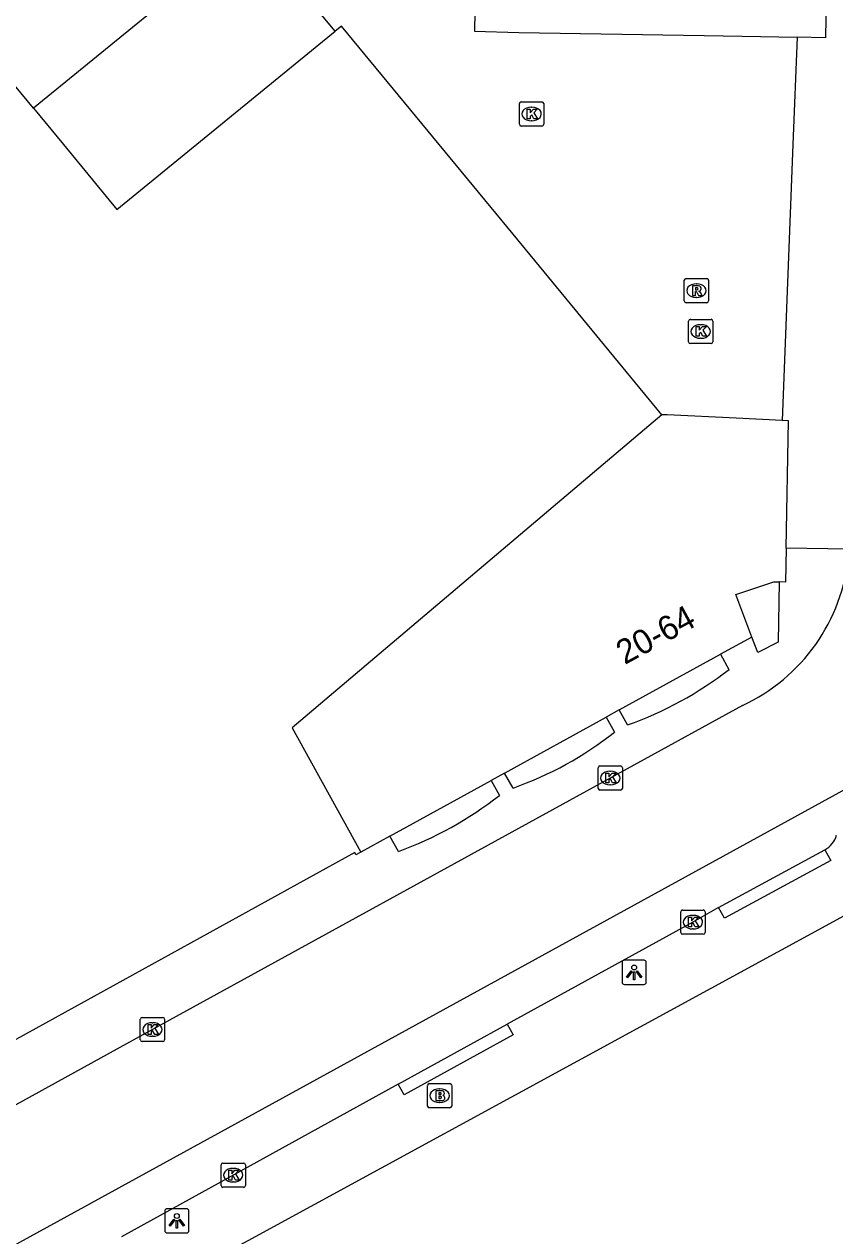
# Model space of a CAD drawing. Extents: x 161087 to 161922, y 382574 to 383873.
# Drawn here: x 161543.82 to 161577.19, y 383455.06 to 383504.96 of the extents above; entities that cross this region are included whole.
import ezdxf

# ---------------------------------------------------------------- set-up
doc = ezdxf.new("R2010")
doc.units = 0
for name, color, linetype in [('IMGEO_Brandkraan', 7, 'Continuous'), ('IMGEO_Erf', 7, 'Continuous'), ('IMGEO_Kolk', 7, 'Continuous'), ('IMGEO_Lichtpunt', 7, 'Continuous'), ('IMGEO_Pand', 7, 'Continuous'), ('IMGEO_Pand_nummerreeks', 7, 'Continuous'), ('IMGEO_Rijbaan_lokaal_open', 7, 'Continuous'), ('IMGEO_Rioolput', 7, 'Continuous'), ('IMGEO_Voetpad_open', 7, 'Continuous')]:
    doc.layers.add(name, color=color, linetype=linetype)

msp = doc.modelspace()

# ---------------------------------------------------------------- linework, layer by layer
at = {"layer": 'IMGEO_Brandkraan'}
for p, q in [((161560.418, 383460.4), (161560.418, 383461.252)), ((161560.493, 383461.326), (161561.345, 383461.326)), ((161560.906, 383461.106), (161560.931, 383461.106)), ((161561.419, 383461.252), (161561.419, 383460.4)), ((161560.929, 383460.546), (161560.904, 383460.546)), ((161561.345, 383460.326), (161560.493, 383460.326))]:
    msp.add_line(p, q, dxfattribs=at)
for points in [[(161560.418, 383460.4), (161560.418, 383461.252)], [(161560.493, 383461.326), (161561.345, 383461.326)], [(161560.766, 383461.026), (161560.766, 383460.626), (161560.979, 383460.626)], [(161560.997, 383461.026), (161560.766, 383461.026)], [(161560.945, 383460.945), (161560.891, 383460.945), (161560.891, 383460.869)], [(161561.419, 383461.252), (161561.419, 383460.4)], [(161560.891, 383460.869), (161560.944, 383460.869)], [(161560.953, 383460.793), (161560.891, 383460.793), (161560.891, 383460.712)], [(161560.891, 383460.712), (161560.953, 383460.712)], [(161561.345, 383460.326), (161560.493, 383460.326)]]:
    msp.add_lwpolyline(points, dxfattribs=at)
for centre, radius, start, end in [((161560.495, 383461.25), 0.0765, 91.552, 178.448), ((161560.495, 383461.25), 0.0765, 91.552, 178.448), ((161560.946, 383460.907), 0.0379, 267.8285, 90.9355), ((161561.001, 383460.881), 0.145, 59.4692, 91.5367), ((161561.026, 383460.928), 0.0922, 285.5137, 58.1501), ((161561.343, 383461.25), 0.0765, 1.552, 88.448), ((161561.343, 383461.25), 0.0765, 1.552, 88.448), ((161560.954, 383460.752), 0.0404, 269.8759, 90.5077), ((161560.985, 383460.877), 0.251, 268.6676, 293.5347), ((161561.031, 383460.736), 0.105, 301.3115, 78.989), ((161560.495, 383460.402), 0.0765, 181.552, 268.448), ((161560.495, 383460.402), 0.0765, 181.552, 268.448), ((161561.343, 383460.402), 0.0765, 271.552, 358.448), ((161561.343, 383460.402), 0.0765, 271.552, 358.448)]:
    msp.add_arc(centre, radius, start, end, dxfattribs=at)
for centre, major_axis, ratio, start_param, end_param in [((161560.905, 383460.826), (-0.387, 0.002), 0.722429, 4.712389, 7.853982), ((161560.93, 383460.826), (-0.39, 0.002), 0.717154, 1.570796, 4.712389)]:
    msp.add_ellipse(centre, major_axis=major_axis, ratio=ratio, start_param=start_param, end_param=end_param, dxfattribs=at)
at = {"layer": 'IMGEO_Erf'}
msp.add_lwpolyline([(161556.612, 383504.667), (161553.16, 383508.816), (161544.198, 383501.497)], dxfattribs=at)
at = {"layer": 'IMGEO_Kolk'}
for p, q in [((161564.203, 383500.837), (161564.203, 383501.689)), ((161564.278, 383501.763), (161565.13, 383501.763)), ((161564.691, 383501.543), (161564.716, 383501.543)), ((161565.204, 383501.689), (161565.204, 383500.837)), ((161564.714, 383500.983), (161564.689, 383500.983)), ((161565.13, 383500.763), (161564.278, 383500.763)), ((161571.166, 383491.878), (161571.166, 383492.73)), ((161571.241, 383492.804), (161572.093, 383492.804)), ((161571.654, 383492.584), (161571.679, 383492.584)), ((161572.167, 383492.73), (161572.167, 383491.878)), ((161571.677, 383492.024), (161571.652, 383492.024)), ((161572.093, 383491.804), (161571.241, 383491.804)), ((161567.519, 383474.409), (161568.371, 383474.409)), ((161567.444, 383473.483), (161567.444, 383474.335)), ((161567.932, 383474.189), (161567.957, 383474.189)), ((161568.445, 383474.335), (161568.445, 383473.483)), ((161568.371, 383473.409), (161567.519, 383473.409)), ((161567.955, 383473.629), (161567.93, 383473.629)), ((161570.845, 383467.548), (161570.845, 383468.4)), ((161570.92, 383468.474), (161571.772, 383468.474)), ((161571.846, 383468.4), (161571.846, 383467.548)), ((161571.333, 383468.254), (161571.358, 383468.254)), ((161571.772, 383467.474), (161570.92, 383467.474)), ((161571.356, 383467.694), (161571.331, 383467.694)), ((161548.596, 383463.126), (161548.596, 383463.978)), ((161548.671, 383464.052), (161549.523, 383464.052)), ((161549.597, 383463.978), (161549.597, 383463.126)), ((161549.084, 383463.832), (161549.109, 383463.832)), ((161549.523, 383463.052), (161548.671, 383463.052)), ((161549.107, 383463.272), (161549.082, 383463.272)), ((161551.919, 383457.125), (161551.919, 383457.977)), ((161551.994, 383458.051), (161552.846, 383458.051)), ((161552.92, 383457.977), (161552.92, 383457.125)), ((161552.407, 383457.831), (161552.432, 383457.831)), ((161552.846, 383457.051), (161551.994, 383457.051)), ((161552.43, 383457.271), (161552.405, 383457.271))]:
    msp.add_line(p, q, dxfattribs=at)
for points in [[(161564.203, 383500.837), (161564.203, 383501.689)], [(161564.278, 383501.763), (161565.13, 383501.763)], [(161564.524, 383501.463), (161564.647, 383501.463), (161564.647, 383501.312), (161564.777, 383501.463), (161564.941, 383501.463), (161564.795, 383501.312), (161564.948, 383501.063), (161564.796, 383501.063), (161564.711, 383501.227), (161564.647, 383501.16), (161564.647, 383501.063), (161564.524, 383501.063), (161564.524, 383501.463)], [(161565.204, 383501.689), (161565.204, 383500.837)], [(161565.13, 383500.763), (161564.278, 383500.763)], [(161571.166, 383491.878), (161571.166, 383492.73)], [(161571.241, 383492.804), (161572.093, 383492.804)], [(161571.487, 383492.504), (161571.61, 383492.504), (161571.61, 383492.353), (161571.74, 383492.504), (161571.904, 383492.504), (161571.758, 383492.353), (161571.911, 383492.104), (161571.759, 383492.104), (161571.674, 383492.268), (161571.61, 383492.201), (161571.61, 383492.104), (161571.487, 383492.104), (161571.487, 383492.504)], [(161572.167, 383492.73), (161572.167, 383491.878)], [(161572.093, 383491.804), (161571.241, 383491.804)], [(161567.519, 383474.409), (161568.371, 383474.409)], [(161567.444, 383473.483), (161567.444, 383474.335)], [(161567.765, 383474.109), (161567.888, 383474.109), (161567.888, 383473.958), (161568.018, 383474.109), (161568.182, 383474.109), (161568.036, 383473.958), (161568.189, 383473.709), (161568.037, 383473.709), (161567.952, 383473.873), (161567.888, 383473.806), (161567.888, 383473.709), (161567.765, 383473.709), (161567.765, 383474.109)], [(161568.445, 383474.335), (161568.445, 383473.483)], [(161568.371, 383473.409), (161567.519, 383473.409)], [(161570.845, 383467.548), (161570.845, 383468.4)], [(161570.92, 383468.474), (161571.772, 383468.474)], [(161571.846, 383468.4), (161571.846, 383467.548)], [(161571.166, 383468.174), (161571.289, 383468.174), (161571.289, 383468.023), (161571.419, 383468.174), (161571.583, 383468.174), (161571.437, 383468.023), (161571.59, 383467.774), (161571.438, 383467.774), (161571.353, 383467.938), (161571.289, 383467.871), (161571.289, 383467.774), (161571.166, 383467.774), (161571.166, 383468.174)], [(161571.772, 383467.474), (161570.92, 383467.474)], [(161548.596, 383463.126), (161548.596, 383463.978)], [(161548.671, 383464.052), (161549.523, 383464.052)], [(161549.597, 383463.978), (161549.597, 383463.126)], [(161548.917, 383463.752), (161549.04, 383463.752), (161549.04, 383463.601), (161549.17, 383463.752), (161549.334, 383463.752), (161549.188, 383463.601), (161549.341, 383463.352), (161549.189, 383463.352), (161549.104, 383463.516), (161549.04, 383463.449), (161549.04, 383463.352), (161548.917, 383463.352), (161548.917, 383463.752)], [(161549.523, 383463.052), (161548.671, 383463.052)], [(161551.919, 383457.125), (161551.919, 383457.977)], [(161551.994, 383458.051), (161552.846, 383458.051)], [(161552.92, 383457.977), (161552.92, 383457.125)], [(161552.24, 383457.751), (161552.363, 383457.751), (161552.363, 383457.6), (161552.493, 383457.751), (161552.657, 383457.751), (161552.511, 383457.6), (161552.664, 383457.351), (161552.512, 383457.351), (161552.427, 383457.515), (161552.363, 383457.448), (161552.363, 383457.351), (161552.24, 383457.351), (161552.24, 383457.751)], [(161552.846, 383457.051), (161551.994, 383457.051)]]:
    msp.add_lwpolyline(points, dxfattribs=at)
for centre, start, end in [((161564.28, 383501.687), 91.552, 178.448), ((161564.28, 383501.687), 91.552, 178.448), ((161565.128, 383501.687), 1.552, 88.448), ((161565.128, 383501.687), 1.552, 88.448), ((161564.28, 383500.839), 181.552, 268.448), ((161564.28, 383500.839), 181.552, 268.448), ((161565.128, 383500.839), 271.552, 358.448), ((161565.128, 383500.839), 271.552, 358.448), ((161571.243, 383492.728), 91.552, 178.448), ((161571.243, 383492.728), 91.552, 178.448), ((161572.091, 383492.728), 1.552, 88.448), ((161572.091, 383492.728), 1.552, 88.448), ((161571.243, 383491.88), 181.552, 268.448), ((161571.243, 383491.88), 181.552, 268.448), ((161572.091, 383491.88), 271.552, 358.448), ((161572.091, 383491.88), 271.552, 358.448), ((161567.521, 383474.333), 91.552, 178.448), ((161567.521, 383474.333), 91.552, 178.448), ((161568.369, 383474.333), 1.552, 88.448), ((161568.369, 383474.333), 1.552, 88.448), ((161567.521, 383473.485), 181.552, 268.448), ((161567.521, 383473.485), 181.552, 268.448), ((161568.369, 383473.485), 271.552, 358.448), ((161568.369, 383473.485), 271.552, 358.448), ((161570.922, 383468.398), 91.552, 178.448), ((161570.922, 383468.398), 91.552, 178.448), ((161571.77, 383468.398), 1.552, 88.448), ((161571.77, 383468.398), 1.552, 88.448), ((161570.922, 383467.55), 181.552, 268.448), ((161570.922, 383467.55), 181.552, 268.448), ((161571.77, 383467.55), 271.552, 358.448), ((161571.77, 383467.55), 271.552, 358.448), ((161548.673, 383463.976), 91.552, 178.448), ((161548.673, 383463.976), 91.552, 178.448), ((161549.521, 383463.976), 1.552, 88.448), ((161549.521, 383463.976), 1.552, 88.448), ((161548.673, 383463.128), 181.552, 268.448), ((161548.673, 383463.128), 181.552, 268.448), ((161549.521, 383463.128), 271.552, 358.448), ((161549.521, 383463.128), 271.552, 358.448), ((161551.996, 383457.975), 91.552, 178.448), ((161551.996, 383457.975), 91.552, 178.448), ((161552.844, 383457.975), 1.552, 88.448), ((161552.844, 383457.975), 1.552, 88.448), ((161551.996, 383457.127), 181.552, 268.448), ((161551.996, 383457.127), 181.552, 268.448), ((161552.844, 383457.127), 271.552, 358.448), ((161552.844, 383457.127), 271.552, 358.448)]:
    msp.add_arc(centre, 0.0765, start, end, dxfattribs=at)
for centre, major_axis, ratio, start_param, end_param in [((161564.69, 383501.263), (-0.387, 0.002), 0.722429, 4.712389, 7.853982), ((161564.715, 383501.263), (-0.39, 0.002), 0.717154, 1.570796, 4.712389), ((161571.653, 383492.304), (-0.387, 0.002), 0.722429, 4.712389, 7.853982), ((161571.678, 383492.304), (-0.39, 0.002), 0.717154, 1.570796, 4.712389), ((161567.931, 383473.909), (-0.387, 0.002), 0.722429, 4.712389, 7.853982), ((161567.956, 383473.909), (-0.39, 0.002), 0.717154, 1.570796, 4.712389), ((161571.332, 383467.974), (-0.387, 0.002), 0.722429, 4.712389, 7.853982), ((161571.357, 383467.974), (-0.39, 0.002), 0.717154, 1.570796, 4.712389), ((161549.083, 383463.552), (-0.387, 0.002), 0.722429, 4.712389, 7.853982), ((161549.108, 383463.552), (-0.39, 0.002), 0.717154, 1.570796, 4.712389), ((161552.406, 383457.551), (-0.387, 0.002), 0.722429, 4.712389, 7.853982), ((161552.431, 383457.551), (-0.39, 0.002), 0.717154, 1.570796, 4.712389)]:
    msp.add_ellipse(centre, major_axis=major_axis, ratio=ratio, start_param=start_param, end_param=end_param, dxfattribs=at)
at = {"layer": 'IMGEO_Lichtpunt'}
for p, q in [((161569.333, 383466.405), (161568.525, 383466.405)), ((161569.333, 383466.405), (161568.525, 383466.405)), ((161568.431, 383466.31), (161568.431, 383465.503)), ((161568.431, 383466.31), (161568.431, 383465.503)), ((161569.427, 383465.503), (161569.427, 383466.31)), ((161569.427, 383465.503), (161569.427, 383466.31)), ((161568.525, 383465.409), (161569.333, 383465.409)), ((161568.525, 383465.409), (161569.333, 383465.409)), ((161549.6, 383456.072), (161549.6, 383455.265)), ((161549.6, 383456.072), (161549.6, 383455.265)), ((161550.502, 383456.167), (161549.694, 383456.167)), ((161550.502, 383456.167), (161549.694, 383456.167)), ((161550.596, 383455.265), (161550.596, 383456.072)), ((161550.596, 383455.265), (161550.596, 383456.072)), ((161549.694, 383455.171), (161550.502, 383455.171)), ((161549.694, 383455.171), (161550.502, 383455.171))]:
    msp.add_line(p, q, dxfattribs=at)
for points in [[(161568.805, 383465.974), (161568.844, 383465.946), (161568.656, 383465.684), (161568.618, 383465.711), (161568.805, 383465.974)], [(161568.907, 383465.926), (161568.954, 383465.926), (161568.954, 383465.604), (161568.907, 383465.604), (161568.907, 383465.926)], [(161569.017, 383465.946), (161569.055, 383465.973), (161569.242, 383465.711), (161569.203, 383465.683), (161569.017, 383465.946)], [(161549.974, 383455.736), (161550.013, 383455.708), (161549.825, 383455.446), (161549.787, 383455.473), (161549.974, 383455.736)], [(161550.076, 383455.688), (161550.123, 383455.688), (161550.123, 383455.366), (161550.076, 383455.366), (161550.076, 383455.688)], [(161550.186, 383455.708), (161550.224, 383455.735), (161550.411, 383455.473), (161550.372, 383455.445), (161550.186, 383455.708)]]:
    msp.add_lwpolyline(points, dxfattribs=at)
for centre in [(161568.93, 383466.108), (161550.099, 383455.87)]:
    msp.add_circle(centre, 0.0994, dxfattribs=at)
for centre, start, end in [((161568.525, 383466.31), 90, 180), ((161568.525, 383466.31), 90, 180), ((161569.333, 383466.31), 0, 90), ((161569.333, 383466.31), 0, 90), ((161568.525, 383465.503), 180, 270), ((161568.525, 383465.503), 180, 270), ((161569.333, 383465.503), 270, 0), ((161569.333, 383465.503), 270, 360), ((161549.694, 383456.072), 90, 180), ((161549.694, 383456.072), 90, 180), ((161550.502, 383456.072), 0, 90), ((161550.502, 383456.072), 0, 90), ((161549.694, 383455.265), 180, 270), ((161549.694, 383455.265), 180, 270), ((161550.502, 383455.265), 270, 0), ((161550.502, 383455.265), 270, 360)]:
    msp.add_arc(centre, 0.0946, start, end, dxfattribs=at)
at = {"layer": 'IMGEO_Pand'}
for points in [[(161553.974, 383540.342), (161554.084, 383540.107), (161553.894, 383540.001), (161559.723, 383529.58), (161559.976, 383529.735), (161563.263, 383523.858), (161563.096, 383513.64), (161562.499, 383513.644), (161562.357, 383504.669), (161564.174, 383504.618), (161571.808, 383504.489), (161573.371, 383504.463), (161575.637, 383504.425)], [(161544.198, 383501.497), (161540.08, 383506.491), (161537.548, 383504.386), (161520.876, 383524.441), (161516.055, 383520.433), (161509.739, 383528.031), (161512.603, 383529.263)], [(161576.958, 383513.429), (161576.807, 383504.405), (161575.637, 383504.425)], [(161570.07, 383488.877), (161563.944, 383496.31), (161560.903, 383500), (161556.879, 383504.885), (161556.612, 383504.667)], [(161544.198, 383501.497), (161545.432, 383500), (161547.632, 383497.333), (161556.612, 383504.667)], [(161570.07, 383488.877), (161554.853, 383475.972), (161557.669, 383470.856)], [(161575.018, 383488.636), (161573.123, 383488.728), (161570.287, 383488.866), (161570.07, 383488.877)], [(161575.181, 383483.383), (161575.283, 383488.623), (161575.018, 383488.636)], [(161575.181, 383483.383), (161575.154, 383481.983), (161574.892, 383481.991)], [(161573.771, 383479.719), (161573.115, 383481.475), (161574.675, 383481.998), (161574.892, 383481.991)], [(161573.771, 383479.719), (161572.487, 383479.012)], [(161568.315, 383476.716), (161572.487, 383479.012)], [(161563.587, 383474.113), (161567.775, 383476.419)], [(161568.315, 383476.716), (161567.775, 383476.419)], [(161563.587, 383474.113), (161563.038, 383473.811)], [(161558.864, 383471.514), (161563.038, 383473.811)], [(161558.864, 383471.514), (161557.669, 383470.856)], [(161557.669, 383470.856), (161557.473, 383470.748), (161557.43, 383470.846), (161541.096, 383461.838)]]:
    msp.add_lwpolyline(points, dxfattribs=at)
at = {"layer": 'IMGEO_Rijbaan_lokaal_open'}
for points in [[(161573.386, 383476.902), (161567.945, 383473.908), (161549.098, 383463.551), (161542.655, 383460.003)], [(161511.457, 383435.054), (161510.585, 383436.654), (161577.79, 383473.546)]]:
    msp.add_lwpolyline(points, dxfattribs=at)
msp.add_arc((161570.198, 383483.792), 7.591, 294.8294, 354.7645, dxfattribs=at)
at = {"layer": 'IMGEO_Rioolput'}
for p, q in [((161570.991, 383493.56), (161570.991, 383494.412)), ((161571.066, 383494.486), (161571.918, 383494.486)), ((161571.992, 383494.412), (161571.992, 383493.56)), ((161571.479, 383494.266), (161571.504, 383494.266)), ((161571.918, 383493.486), (161571.066, 383493.486)), ((161571.502, 383493.706), (161571.477, 383493.706))]:
    msp.add_line(p, q, dxfattribs=at)
for points in [[(161570.991, 383493.56), (161570.991, 383494.412)], [(161571.066, 383494.486), (161571.918, 383494.486)], [(161571.992, 383494.412), (161571.992, 383493.56)], [(161571.58, 383494.184), (161571.328, 383494.186), (161571.328, 383493.786)], [(161571.328, 383493.786), (161571.452, 383493.786), (161571.452, 383493.948), (161571.463, 383493.948)], [(161571.506, 383494.105), (161571.452, 383494.105), (161571.452, 383494.024)], [(161571.452, 383494.024), (161571.504, 383494.024)], [(161571.51, 383493.919), (161571.581, 383493.786), (161571.721, 383493.786), (161571.656, 383493.912)], [(161571.918, 383493.486), (161571.066, 383493.486)]]:
    msp.add_lwpolyline(points, dxfattribs=at)
for centre, radius, start, end in [((161571.068, 383494.41), 0.0765, 91.552, 178.448), ((161571.068, 383494.41), 0.0765, 91.552, 178.448), ((161571.916, 383494.41), 0.0765, 1.552, 88.448), ((161571.916, 383494.41), 0.0765, 1.552, 88.448), ((161571.462, 383493.895), 0.0533, 26.0293, 88.6989), ((161571.488, 383494.213), 0.19, 274.7715, 282.9687), ((161571.512, 383494.009), 0.0964, 77.0061, 93.1865), ((161571.526, 383494.066), 0.0378, 276.6634, 79.6772), ((161571.579, 383494.074), 0.109, 350.3612, 89.416), ((161571.577, 383494.074), 0.112, 277.5842, 350.9817), ((161571.561, 383493.859), 0.108, 29.5134, 73.7905), ((161571.068, 383493.562), 0.0765, 181.552, 268.448), ((161571.068, 383493.562), 0.0765, 181.552, 268.448), ((161571.916, 383493.562), 0.0765, 271.552, 358.448), ((161571.916, 383493.562), 0.0765, 271.552, 358.448)]:
    msp.add_arc(centre, radius, start, end, dxfattribs=at)
for centre, major_axis, ratio, start_param, end_param in [((161571.478, 383493.986), (-0.387, 0.002), 0.722429, 4.712389, 7.853982), ((161571.503, 383493.986), (-0.39, 0.002), 0.717154, 1.570796, 4.712389)]:
    msp.add_ellipse(centre, major_axis=major_axis, ratio=ratio, start_param=start_param, end_param=end_param, dxfattribs=at)
at = {"layer": 'IMGEO_Voetpad_open'}
for points in [[(161575.637, 383504.425), (161575.464, 383500), (161575.018, 383488.636)], [(161587.692, 383486.142), (161587.622, 383481.972), (161587.44, 383473.192), (161580.322, 383469.732), (161542.03, 383448.859), (161525.912, 383439.997), (161511.039, 383431.899)], [(161577.751, 383483.333), (161575.181, 383483.383)], [(161574.892, 383481.991), (161574.852, 383479.512), (161574.017, 383479.078), (161573.771, 383479.719)], [(161572.487, 383479.012), (161572.832, 383478.381)], [(161567.775, 383476.419), (161568.121, 383475.797)], [(161568.659, 383476.096), (161568.315, 383476.716)], [(161563.94, 383473.493), (161563.587, 383474.113)], [(161563.038, 383473.811), (161563.38, 383473.191)], [(161559.221, 383470.883), (161558.864, 383471.514)], [(161576.778, 383470.952), (161577.023, 383470.517), (161572.647, 383468.142), (161572.393, 383468.572)], [(161572.393, 383468.572), (161576.778, 383470.952)], [(161572.393, 383468.572), (161571.345, 383467.975), (161563.703, 383463.768)], [(161563.703, 383463.768), (161563.95, 383463.332), (161559.453, 383460.862), (161559.215, 383461.301)], [(161559.215, 383461.301), (161563.703, 383463.768)], [(161559.215, 383461.301), (161547.819, 383455.015)]]:
    msp.add_lwpolyline(points, dxfattribs=at)
for centre, radius, start, end in [((161563.553, 383490.374), 15.164, 289.6781, 307.7292), ((161558.959, 383487.478), 14.846, 289.6054, 308.1098), ((161553.84, 383485.481), 15.558, 290.2349, 307.8205), ((161576.217, 383471.903), 1.105, 300.5375, 341.4475)]:
    msp.add_arc(centre, radius, start, end, dxfattribs=at)

# ---------------------------------------------------------------- texts
at = {"layer": 'IMGEO_Pand_nummerreeks'}
msp.add_text('20-64', height=1, rotation=28.625, dxfattribs=at).set_placement((161568.539, 383478.561))

doc.saveas('drawing.dxf')
